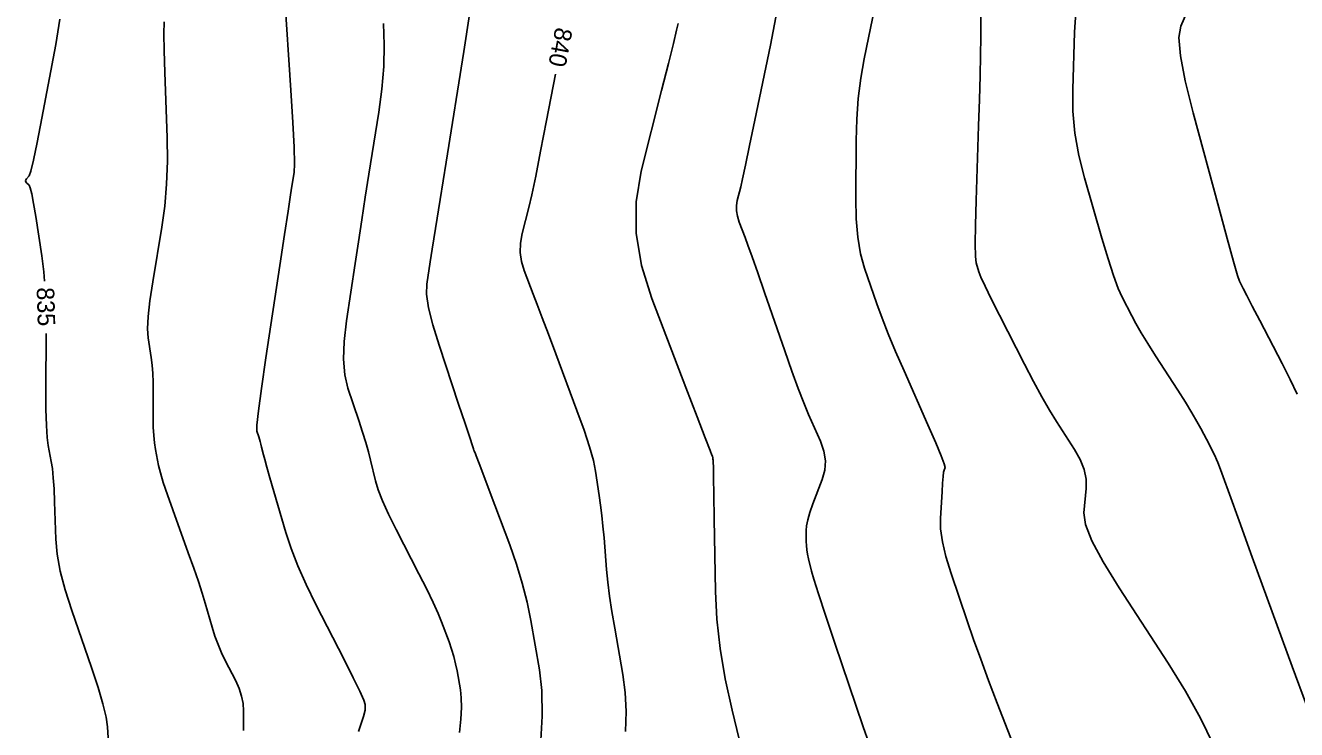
# Model space of a CAD drawing. Extents: x 2082232 to 2083549, y 592624 to 593832.
# Drawn here: x 2083259.1 to 2083310.1, y 593631.9 to 593660.2 of the extents above; entities that cross this region are included whole.
import ezdxf

# ---------------------------------------------------------------- set-up
doc = ezdxf.new("R2010")
doc.units = 0
doc.layers.add('DT_X_Contour_Major', color=7, linetype='Continuous')
doc.layers.add('DT_X_Contour_Minor', color=7, linetype='Continuous')

msp = doc.modelspace()

# ---------------------------------------------------------------- linework, layer by layer
at = {"layer": 'DT_X_Contour_Major'}
for points in [[(2083301.239, 593660.698), (2083301.196, 593659.912), (2083301.121, 593657.606), (2083301.129, 593656.736), (2083301.21, 593655.855), (2083301.364, 593654.965), (2083301.591, 593654.064), (2083302.293, 593651.647), (2083302.541, 593650.82), (2083302.76, 593650.148), (2083302.947, 593649.634), (2083303.105, 593649.276), (2083303.485, 593648.53), (2083303.652, 593648.221), (2083303.866, 593647.852), (2083304.129, 593647.423), (2083304.439, 593646.934), (2083305.331, 593645.551), (2083305.64, 593645.066), (2083305.897, 593644.649), (2083306.103, 593644.301), (2083306.258, 593644.02), (2083306.601, 593643.361), (2083306.719, 593643.132), (2083306.814, 593642.937), (2083306.887, 593642.778), (2083306.938, 593642.654), (2083307.044, 593642.37), (2083307.154, 593642.071), (2083307.403, 593641.386), (2083307.792, 593640.317), (2083308.32, 593638.861), (2083309.915, 593634.467), (2083310.494, 593632.925)], [(2083260.495, 593660.436), (2083260.338, 593659.411), (2083259.777, 593656.458), (2083259.588, 593655.483), (2083259.441, 593654.774), (2083259.336, 593654.33), (2083259.274, 593654.152), (2083259.163, 593654.031), (2083259.132, 593653.987), (2083259.121, 593653.946), (2083259.131, 593653.907), (2083259.161, 593653.87), (2083259.269, 593653.774), (2083259.317, 593653.669), (2083259.377, 593653.424), (2083259.449, 593653.04), (2083259.535, 593652.516), (2083259.781, 593650.934), (2083259.861, 593650.303), (2083259.891, 593649.926)], [(2083280.373, 593658.223), (2083280.02, 593656.366), (2083279.783, 593655.134), (2083279.585, 593654.142), (2083279.427, 593653.391), (2083279.309, 593652.879), (2083279.047, 593651.837), (2083278.978, 593651.451), (2083278.968, 593651.074), (2083279.016, 593650.707), (2083279.122, 593650.349), (2083279.484, 593649.408), (2083279.642, 593648.993), (2083279.846, 593648.455), (2083280.096, 593647.792), (2083280.391, 593647.005), (2083281.238, 593644.743), (2083281.523, 593643.954), (2083281.743, 593643.285), (2083281.897, 593642.737), (2083281.985, 593642.308), (2083282.134, 593641.324), (2083282.188, 593640.942), (2083282.238, 593640.532), (2083282.283, 593640.095), (2083282.325, 593639.631), (2083282.429, 593638.358), (2083282.479, 593637.853), (2083282.55, 593637.292), (2083282.641, 593636.677), (2083282.753, 593636.006), (2083283.079, 593634.144), (2083283.173, 593633.425), (2083283.21, 593632.667), (2083283.191, 593631.868)], [(2083259.955, 593647.828), (2083259.944, 593645.594), (2083259.946, 593644.785), (2083259.961, 593644.138), (2083259.989, 593643.654), (2083260.03, 593643.331), (2083260.157, 593642.688), (2083260.201, 593642.406), (2083260.238, 593642.043), (2083260.268, 593641.6), (2083260.291, 593641.076), (2083260.342, 593639.571), (2083260.397, 593638.969), (2083260.52, 593638.294), (2083260.714, 593637.544), (2083260.977, 593636.72), (2083261.773, 593634.424), (2083262.036, 593633.629), (2083262.231, 593632.967), (2083262.356, 593632.439), (2083262.412, 593632.044), (2083262.469, 593631.166)]]:
    msp.add_lwpolyline(points, dxfattribs=at)
at = {"layer": 'DT_X_Contour_Minor'}
for points in [[(2083269.505, 593661.446), (2083269.765, 593657.581), (2083269.846, 593656.287), (2083269.895, 593655.305), (2083269.911, 593654.635), (2083269.895, 593654.276), (2083269.808, 593653.735), (2083269.754, 593653.384), (2083269.655, 593652.736), (2083269.512, 593651.793), (2083269.325, 593650.553), (2083268.767, 593646.851), (2083268.587, 593645.626), (2083268.467, 593644.726), (2083268.406, 593644.152), (2083268.405, 593643.904), (2083268.48, 593643.678), (2083268.509, 593643.588), (2083268.537, 593643.491), (2083268.566, 593643.385), (2083268.594, 593643.271), (2083268.671, 593642.955), (2083268.718, 593642.774), (2083268.803, 593642.469), (2083268.926, 593642.039), (2083269.086, 593641.485), (2083269.563, 593639.84), (2083269.773, 593639.197), (2083270.043, 593638.502), (2083270.376, 593637.755), (2083270.769, 593636.955), (2083271.9, 593634.754), (2083272.271, 593634.021), (2083272.536, 593633.475), (2083272.695, 593633.115), (2083272.748, 593632.941), (2083272.748, 593632.725), (2083272.68, 593632.47), (2083272.476, 593631.865)], [(2083297.441, 593661.455), (2083297.43, 593659.704), (2083297.421, 593658.989), (2083297.405, 593658.159), (2083297.38, 593657.213), (2083297.348, 593656.151), (2083297.25, 593653.166), (2083297.223, 593652.17), (2083297.215, 593651.419), (2083297.226, 593650.915), (2083297.255, 593650.657), (2083297.36, 593650.297), (2083297.441, 593650.087), (2083297.606, 593649.727), (2083297.855, 593649.217), (2083298.188, 593648.557), (2083299.188, 593646.595), (2083299.55, 593645.899), (2083299.885, 593645.283), (2083300.194, 593644.747), (2083300.476, 593644.29), (2083301.194, 593643.178), (2083301.425, 593642.767), (2083301.58, 593642.368), (2083301.659, 593641.982), (2083301.662, 593641.609), (2083301.569, 593640.629), (2083301.63, 593640.166), (2083301.886, 593639.511), (2083302.336, 593638.664), (2083302.979, 593637.625), (2083304.954, 593634.598), (2083305.647, 593633.481), (2083306.244, 593632.4), (2083306.747, 593631.354)], [(2083293.188, 593660.909), (2083292.762, 593658.847), (2083292.622, 593658.062), (2083292.52, 593657.253), (2083292.457, 593656.421), (2083292.432, 593655.566), (2083292.417, 593653.253), (2083292.435, 593652.428), (2083292.501, 593651.685), (2083292.614, 593651.025), (2083292.775, 593650.447), (2083293.269, 593649.018), (2083293.475, 593648.447), (2083293.726, 593647.808), (2083294.02, 593647.1), (2083294.357, 593646.324), (2083295.315, 593644.161), (2083295.627, 593643.446), (2083295.846, 593642.924), (2083295.971, 593642.594), (2083296.002, 593642.457), (2083295.961, 593642.349), (2083295.944, 593642.264), (2083295.925, 593642.09), (2083295.903, 593641.827), (2083295.879, 593641.476), (2083295.813, 593640.42), (2083295.821, 593639.985), (2083295.896, 593639.47), (2083296.037, 593638.876), (2083296.244, 593638.202), (2083296.886, 593636.3), (2083297.142, 593635.558), (2083297.43, 593634.761), (2083297.748, 593633.908), (2083298.097, 593633), (2083299.069, 593630.503)], [(2083305.812, 593660.986), (2083305.451, 593660.146), (2083305.381, 593659.692), (2083305.441, 593658.962), (2083305.631, 593657.955), (2083305.951, 593656.672), (2083306.978, 593652.88), (2083307.318, 593651.629), (2083307.57, 593650.718), (2083307.732, 593650.149), (2083307.806, 593649.92), (2083307.884, 593649.764), (2083307.952, 593649.632), (2083308.097, 593649.352), (2083308.32, 593648.924), (2083308.62, 593648.349), (2083309.523, 593646.617), (2083309.842, 593645.986), (2083310.123, 593645.394)], [(2083264.687, 593660.329), (2083264.678, 593659.848), (2083264.686, 593659.169), (2083264.712, 593658.292), (2083264.803, 593655.691), (2083264.816, 593654.735), (2083264.785, 593653.816), (2083264.711, 593652.935), (2083264.594, 593652.091), (2083264.224, 593649.893), (2083264.108, 593649.134), (2083264.039, 593648.508), (2083264.016, 593648.014), (2083264.038, 593647.653), (2083264.161, 593646.865), (2083264.201, 593646.557), (2083264.229, 593646.226), (2083264.245, 593645.87), (2083264.249, 593645.49), (2083264.243, 593644.444), (2083264.247, 593644.071), (2083264.264, 593643.735), (2083264.293, 593643.437), (2083264.334, 593643.177), (2083264.462, 593642.533), (2083264.533, 593642.24), (2083264.65, 593641.846), (2083264.815, 593641.351), (2083265.026, 593640.754), (2083265.651, 593639.027), (2083265.87, 593638.415), (2083266.056, 593637.875), (2083266.209, 593637.406), (2083266.33, 593637.008), (2083266.61, 593636.044), (2083266.722, 593635.689), (2083266.846, 593635.348), (2083266.984, 593635.021), (2083267.135, 593634.707), (2083267.554, 593633.89), (2083267.692, 593633.585), (2083267.791, 593633.283), (2083267.85, 593632.984), (2083267.87, 593632.688), (2083267.872, 593631.904)], [(2083273.481, 593660.263), (2083273.512, 593659.407), (2083273.491, 593658.53), (2083273.419, 593657.63), (2083273.296, 593656.708), (2083272.898, 593654.219), (2083272.751, 593653.295), (2083272.609, 593652.388), (2083272.472, 593651.499), (2083272.34, 593650.627), (2083271.993, 593648.327), (2083271.899, 593647.511), (2083271.879, 593646.79), (2083271.931, 593646.163), (2083272.056, 593645.63), (2083272.487, 593644.334), (2083272.638, 593643.87), (2083272.767, 593643.45), (2083272.875, 593643.073), (2083272.961, 593642.74), (2083273.162, 593641.91), (2083273.271, 593641.554), (2083273.446, 593641.11), (2083273.687, 593640.578), (2083273.994, 593639.958), (2083274.903, 593638.185), (2083275.215, 593637.566), (2083275.469, 593637.038), (2083275.667, 593636.601), (2083275.808, 593636.256), (2083276.108, 593635.458), (2083276.212, 593635.16), (2083276.301, 593634.866), (2083276.374, 593634.577), (2083276.432, 593634.291), (2083276.564, 593633.535), (2083276.599, 593633.215), (2083276.604, 593632.824), (2083276.579, 593632.361), (2083276.525, 593631.827)], [(2083276.928, 593660.625), (2083276.697, 593659.139), (2083275.988, 593654.703), (2083275.749, 593653.206), (2083275.564, 593652.04), (2083275.432, 593651.205), (2083275.355, 593650.702), (2083275.219, 593649.803), (2083275.211, 593649.397), (2083275.29, 593648.853), (2083275.455, 593648.173), (2083275.707, 593647.355), (2083276.493, 593644.991), (2083276.752, 593644.214), (2083276.937, 593643.656), (2083277.049, 593643.317), (2083277.088, 593643.197), (2083277.095, 593643.169), (2083277.099, 593643.157), (2083277.105, 593643.142), (2083277.113, 593643.124), (2083277.123, 593643.103), (2083277.154, 593643.043), (2083277.201, 593642.925), (2083277.318, 593642.618), (2083277.505, 593642.122), (2083277.763, 593641.435), (2083278.544, 593639.352), (2083278.816, 593638.576), (2083279.048, 593637.81), (2083279.239, 593637.055), (2083279.389, 593636.31), (2083279.734, 593634.337), (2083279.825, 593633.504), (2083279.838, 593632.484), (2083279.774, 593631.276)], [(2083285.297, 593660.259), (2083285.236, 593659.995), (2083285.105, 593659.46), (2083284.904, 593658.653), (2083284.634, 593657.574), (2083283.819, 593654.336), (2083283.617, 593653.106), (2083283.619, 593651.845), (2083283.826, 593650.553), (2083284.239, 593649.23), (2083285.612, 593645.66), (2083286.063, 593644.487), (2083286.387, 593643.644), (2083286.584, 593643.131), (2083286.654, 593642.949), (2083286.67, 593642.905), (2083286.676, 593642.89), (2083286.68, 593642.877), (2083286.683, 593642.866), (2083286.685, 593642.858), (2083286.688, 593642.838), (2083286.689, 593642.827), (2083286.691, 593642.809), (2083286.694, 593642.783), (2083286.696, 593642.749), (2083286.705, 593642.649), (2083286.71, 593642.48), (2083286.719, 593642.047), (2083286.731, 593641.351), (2083286.748, 593640.391), (2083286.798, 593637.479), (2083286.854, 593636.363), (2083286.983, 593635.197), (2083287.186, 593633.982), (2083287.462, 593632.718), (2083288.298, 593629.282)], [(2083289.213, 593660.517), (2083288.997, 593659.394), (2083288.374, 593656.377), (2083288.164, 593655.362), (2083287.999, 593654.579), (2083287.879, 593654.027), (2083287.805, 593653.708), (2083287.669, 593653.166), (2083287.636, 593652.959), (2083287.637, 593652.745), (2083287.673, 593652.525), (2083287.745, 593652.297), (2083287.982, 593651.68), (2083288.098, 593651.369), (2083288.266, 593650.896), (2083288.489, 593650.262), (2083288.764, 593649.467), (2083289.57, 593647.133), (2083289.856, 593646.316), (2083290.112, 593645.619), (2083290.336, 593645.039), (2083290.53, 593644.579), (2083291.004, 593643.508), (2083291.142, 593643.111), (2083291.2, 593642.722), (2083291.179, 593642.342), (2083291.078, 593641.971), (2083290.702, 593640.991), (2083290.579, 593640.649), (2083290.492, 593640.358), (2083290.441, 593640.117), (2083290.426, 593639.927), (2083290.433, 593639.488), (2083290.441, 593639.32), (2083290.46, 593639.148), (2083290.489, 593638.97), (2083290.529, 593638.787), (2083290.649, 593638.292), (2083290.742, 593637.973), (2083290.929, 593637.385), (2083291.211, 593636.53), (2083291.587, 593635.408), (2083292.718, 593632.057), (2083293.165, 593630.763)]]:
    msp.add_lwpolyline(points, dxfattribs=at)

# ---------------------------------------------------------------- texts
at = {"layer": 'DT_X_Contour_Major'}
for s, rotation, p in [('840', 259.2487, (2083280.38, 593660.134)), ('835', 271.7563, (2083259.572, 593649.669))]:
    msp.add_text(s, height=0.7, rotation=rotation, dxfattribs=at).set_placement(p)

doc.saveas('drawing.dxf')
